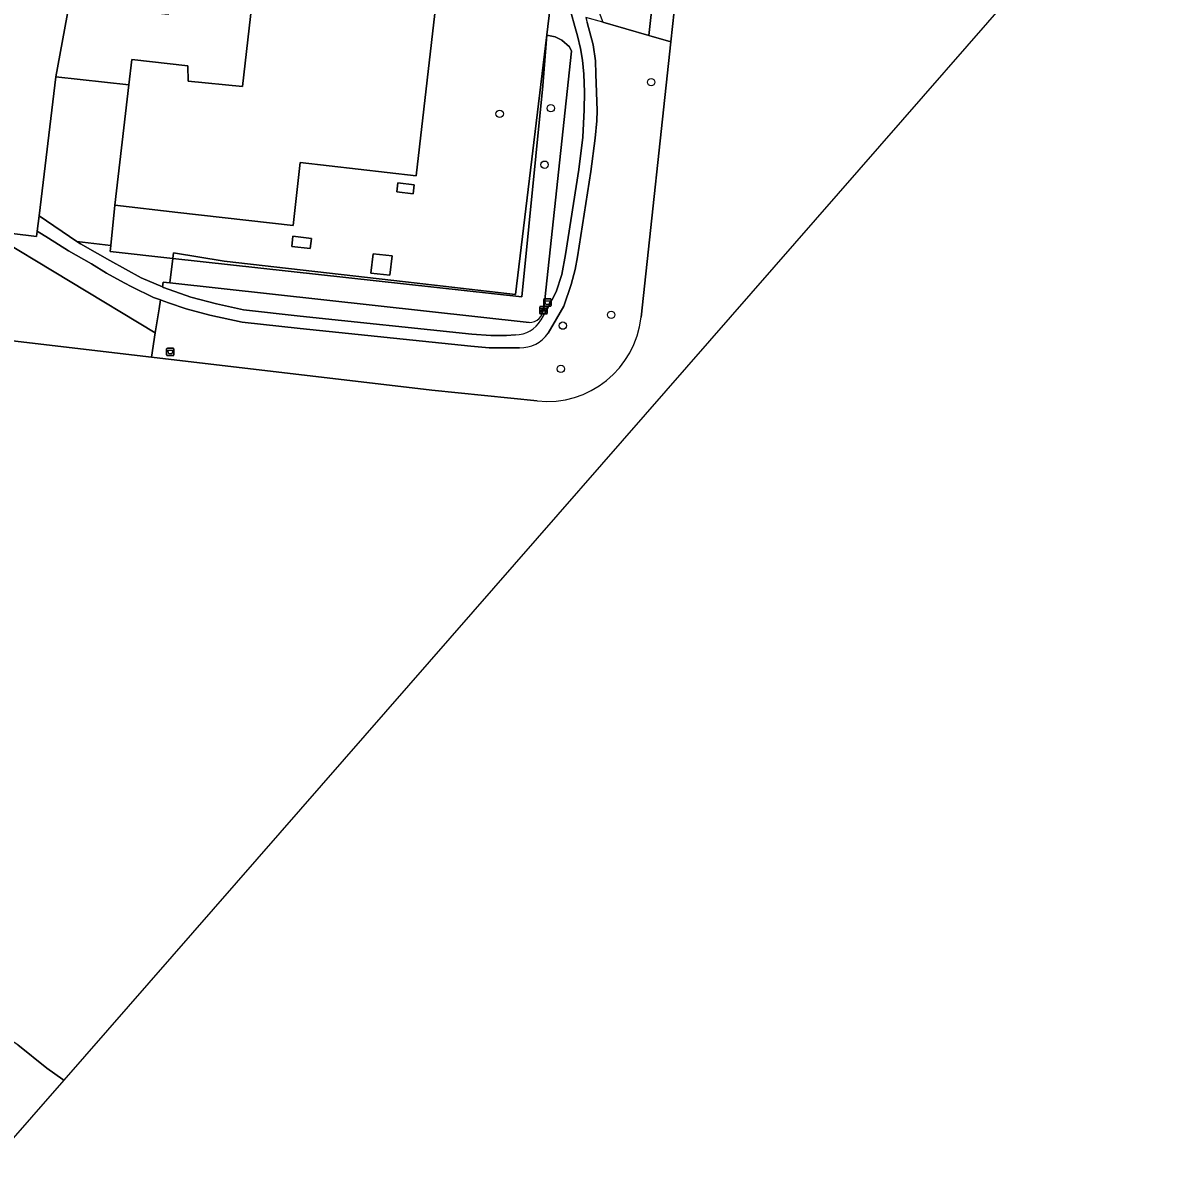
# Model space of a CAD drawing. Extents: x 161928 to 163071, y 386474 to 387428.
# Drawn here: x 162520.1 to 162671, y 386658.4 to 386808.8 of the extents above; entities that cross this region are included whole.
import ezdxf

# ---------------------------------------------------------------- set-up
doc = ezdxf.new("R2010")
doc.units = 0
for name, color, linetype in [('IMGEO_Afvalbak', 7, 'Continuous'), ('IMGEO_Bank', 7, 'Continuous'), ('IMGEO_Boom', 7, 'Continuous'), ('IMGEO_Erf', 7, 'Continuous'), ('IMGEO_Groenvoorziening', 7, 'Continuous'), ('IMGEO_Hek', 7, 'Continuous'), ('IMGEO_Meer_plas_ven_vijver', 7, 'Continuous'), ('IMGEO_Pand', 7, 'Continuous'), ('IMGEO_Parkeervlak_open', 7, 'Continuous'), ('IMGEO_Voetpad_halfverhard', 7, 'Continuous'), ('IMGEO_Voetpad_open', 7, 'Continuous')]:
    doc.layers.add(name, color=color, linetype=linetype)

msp = doc.modelspace()

# ---------------------------------------------------------------- linework, layer by layer
at = {"layer": 'IMGEO_Afvalbak'}
for p, q in [((162589.36, 386771.24), (162589.36, 386772.04)), ((162589.36, 386772.04), (162589.36, 386771.24)), ((162589.46, 386772.14), (162590.25, 386772.14)), ((162590.25, 386772.14), (162589.46, 386772.14)), ((162590.35, 386772.04), (162590.35, 386771.24)), ((162590.35, 386771.24), (162590.35, 386772.04)), ((162590.25, 386771.14), (162589.46, 386771.14)), ((162589.46, 386771.14), (162590.25, 386771.14)), ((162539.26, 386764.67), (162539.26, 386765.47)), ((162539.26, 386765.47), (162539.26, 386764.67)), ((162539.36, 386765.57), (162540.14, 386765.57)), ((162540.14, 386765.57), (162539.36, 386765.57)), ((162540.14, 386764.57), (162539.36, 386764.57)), ((162539.36, 386764.57), (162540.14, 386764.57)), ((162540.24, 386765.47), (162540.24, 386764.67)), ((162540.24, 386764.67), (162540.24, 386765.47))]:
    msp.add_line(p, q, dxfattribs=at)
for points in [[(162589.5, 386771.85), (162590.21, 386771.85), (162590.06, 386771.38), (162589.65, 386771.38), (162589.5, 386771.85)], [(162539.4, 386765.28), (162540.1, 386765.28), (162539.95, 386764.81), (162539.55, 386764.81), (162539.4, 386765.28)]]:
    msp.add_lwpolyline(points, dxfattribs=at)
for centre, start, end in [((162589.46, 386772.04), 90, 180), ((162589.46, 386772.04), 90, 180), ((162590.25, 386772.04), 0, 90), ((162590.25, 386772.04), 360, 90), ((162589.46, 386771.24), 180, 270), ((162589.46, 386771.24), 180, 270), ((162590.25, 386771.24), 270, 0), ((162590.25, 386771.24), 270, 0), ((162539.36, 386765.47), 90, 180), ((162539.36, 386765.47), 90, 180), ((162539.36, 386764.67), 180, 270), ((162539.36, 386764.67), 180, 270), ((162540.14, 386765.47), 0, 90), ((162540.14, 386765.47), 360, 90), ((162540.14, 386764.67), 270, 0), ((162540.14, 386764.67), 270, 0)]:
    msp.add_arc(centre, 0.1, start, end, dxfattribs=at)
at = {"layer": 'IMGEO_Bank'}
for p, q in [((162588.84, 386770.19), (162588.84, 386771.03)), ((162588.84, 386771.03), (162588.84, 386770.19)), ((162588.91, 386771.12), (162589.75, 386771.12)), ((162589.75, 386771.12), (162588.91, 386771.12)), ((162589.54, 386770.51), (162589.14, 386770.51)), ((162589.15, 386770.62), (162589.15, 386770.73)), ((162589.19, 386770.73), (162589.19, 386770.62)), ((162589.48, 386770.73), (162589.2, 386770.73)), ((162589.2, 386770.62), (162589.48, 386770.62)), ((162589.49, 386770.62), (162589.49, 386770.73)), ((162589.53, 386770.73), (162589.53, 386770.62)), ((162589.84, 386771.04), (162589.84, 386770.2)), ((162589.84, 386770.2), (162589.84, 386771.04)), ((162589.76, 386770.12), (162588.92, 386770.12)), ((162588.92, 386770.12), (162589.76, 386770.12))]:
    msp.add_line(p, q, dxfattribs=at)
for points in [[(162589.09, 386770.51), (162588.94, 386770.51), (162589.06, 386770.62), (162589.14, 386770.62)], [(162589.14, 386770.73), (162589.06, 386770.73), (162589.06, 386770.9), (162589.62, 386770.9), (162589.62, 386770.73), (162589.54, 386770.73)], [(162589.14, 386770.51), (162589.14, 386770.3), (162589.09, 386770.3), (162589.09, 386770.51)], [(162589.54, 386770.62), (162589.62, 386770.62), (162589.73, 386770.51), (162589.59, 386770.51)], [(162589.59, 386770.51), (162589.59, 386770.3), (162589.54, 386770.3), (162589.54, 386770.51)]]:
    msp.add_lwpolyline(points, dxfattribs=at)
for centre, radius, start, end in [((162588.92, 386771.04), 0.0779, 92.4484, 184.2845), ((162588.92, 386771.04), 0.0779, 92.4484, 184.2845), ((162589.09, 386770.51), 0.00671, 2.8957, 87.1043), ((162589.14, 386770.73), 0.00671, 2.8957, 87.1043), ((162589.14, 386770.62), 0.00671, 272.8957, 357.1043), ((162589.14, 386770.51), 0.00671, 92.8957, 177.1043), ((162589.2, 386770.73), 0.00671, 92.8957, 177.1043), ((162589.2, 386770.62), 0.00671, 182.8957, 267.1043), ((162589.48, 386770.73), 0.00671, 2.8957, 87.1043), ((162589.48, 386770.62), 0.00671, 272.8957, 357.1043), ((162589.54, 386770.73), 0.00671, 92.8957, 177.1043), ((162589.54, 386770.62), 0.00671, 182.8957, 267.1043), ((162589.54, 386770.51), 0.00671, 2.8957, 87.1043), ((162589.59, 386770.51), 0.00671, 92.8957, 177.1043), ((162589.76, 386771.04), 0.0779, 2.4484, 94.2845), ((162589.76, 386771.04), 0.0779, 2.4484, 94.2845), ((162588.92, 386770.2), 0.0779, 182.4484, 274.2845), ((162588.92, 386770.2), 0.0779, 182.4484, 274.2845), ((162589.76, 386770.2), 0.0779, 272.4484, 4.2845), ((162589.76, 386770.2), 0.0779, 272.4484, 4.2845)]:
    msp.add_arc(centre, radius, start, end, dxfattribs=at)
at = {"layer": 'IMGEO_Boom'}
for centre in [(162603.63, 386800.91), (162590.3, 386797.45), (162583.51, 386796.7), (162589.48, 386789.95), (162598.32, 386770), (162591.91, 386768.56), (162591.65, 386762.81)]:
    msp.add_circle(centre, 0.489, dxfattribs=at)
at = {"layer": 'IMGEO_Erf'}
for points in [[(162590.2, 386810.9), (162591.16, 386818.96), (162590.96, 386820.77), (162586.47, 386821.27), (162552.13, 386825.15), (162551.78, 386821.7), (162575.9, 386818.93), (162572.41, 386788.49), (162557.02, 386790.26), (162556.06, 386781.86), (162540.75, 386783.61), (162532.4, 386784.57), (162531.84, 386779.19), (162531.76, 386778.41), (162540.09, 386777.49), (162540.18, 386778.23), (162546.92, 386777.13), (162570.98, 386774.36), (162585.62, 386772.68)], [(162572.03, 386786.08), (162569.85, 386786.33), (162569.99, 386787.52), (162572.16, 386787.27)], [(162558.49, 386780.15), (162558.34, 386778.8), (162555.9, 386779.08), (162556.05, 386780.43)], [(162569.21, 386777.82), (162568.91, 386775.26), (162566.41, 386775.54), (162566.7, 386778.11)]]:
    msp.add_lwpolyline(points, close=True, dxfattribs=at)
at = {"layer": 'IMGEO_Groenvoorziening'}
for points in [[(162607.1, 386827.74), (162608.7, 386830.14), (162613.15, 386835.76), (162620.05, 386843.23), (162618.18, 386845.63), (162615.28, 386842.49), (162614.57, 386841.73), (162605.71, 386831.07), (162604.64, 386829.45), (162603.54, 386826.45), (162603.44, 386823.65), (162604.12, 386821.1), (162604.57, 386819.8), (162604.37, 386816.74), (162603.33, 386807.1), (162606.25, 386806.26), (162607.58, 386818.55)], [(162590.2, 386810.9), (162585.62, 386772.68), (162570.98, 386774.36), (162546.92, 386777.13), (162540.18, 386778.23), (162540.09, 386777.49), (162586.45, 386772.39), (162589.25, 386800.41), (162589.79, 386807.15), (162590.88, 386806.96), (162591.77, 386806.52), (162592.81, 386805.62), (162593.04, 386805.02), (162589.36, 386770.79)], [(162588.97, 386769.3), (162589.84, 386770.75), (162591.01, 386773.05), (162591.77, 386775.37), (162592.24, 386778.02), (162594.03, 386789.29), (162594.55, 386793.62), (162594.72, 386797.26), (162594.8, 386799.57), (162594.68, 386801.98), (162594.5, 386803.82), (162594.27, 386805.4), (162593.84, 386807.08), (162593.5, 386808.33), (162593.02, 386810.1)], [(162602.3, 386769.68), (162606.25, 386806.26), (162603.33, 386807.1), (162597.21, 386808.87), (162594.95, 386809.49), (162595.13, 386808.84), (162595.93, 386805.86), (162596.23, 386803.77), (162596.29, 386801.96), (162596.46, 386797.14), (162596.43, 386795.78), (162596.18, 386793.46), (162595.63, 386789.04), (162593.84, 386777.71), (162593.52, 386776.01), (162592.99, 386774.01), (162592.05, 386771.14), (162591.08, 386769.47), (162589.96, 386767.54)], [(162589.36, 386770.79), (162593.04, 386805.02), (162592.81, 386805.62), (162591.77, 386806.52), (162590.88, 386806.96), (162589.79, 386807.15), (162589.25, 386800.41), (162586.45, 386772.39), (162540.09, 386777.49), (162539.7, 386774.23), (162587.43, 386768.99)], [(162539.7, 386774.23), (162538.81, 386774.33), (162538.71, 386773.71), (162538.84, 386773.65), (162542.49, 386772.34), (162545.89, 386771.44), (162549.49, 386770.68), (162557.02, 386769.81), (162579.82, 386767.43), (162582.33, 386767.26), (162584.4, 386767.25), (162585.6, 386767.33)], [(162587.43, 386768.99), (162539.7, 386774.23)], [(162586.16, 386765.61), (162583.65, 386765.6), (162582.1, 386765.63), (162579.66, 386765.82), (162557, 386768.16), (162549.3, 386769.03), (162544.99, 386769.97), (162541.87, 386770.78), (162539.51, 386771.58), (162538.52, 386771.95), (162538.44, 386771.98), (162538.44, 386771.98), (162538.25, 386770.79), (162537.75, 386767.6), (162537.24, 386764.37), (162574.51, 386760), (162588.5, 386758.55)], [(162525.63, 386668.29), (162525.47, 386668.39), (162523.34, 386669.9), (162519.47, 386672.97), (162513.91, 386676.49), (162503.15, 386684.04), (162500, 386686.56), (162493.13, 386692.07), (162482.25, 386699.65), (162453.64, 386721.72), (162452.51, 386722.59), (162442.78, 386733.94), (162434.9, 386724.9), (162434.04, 386725.65), (162431.34, 386722.5), (162451.27, 386707.07), (162455.86, 386703.51), (162473.24, 386690.17), (162490.19, 386677.12), (162500.3, 386669.38)], [(162517.03, 386658.44), (162525.63, 386668.29)]]:
    msp.add_lwpolyline(points, dxfattribs=at)
for points in [[(162603.33, 386807.1), (162604.37, 386816.74), (162604.57, 386819.8), (162604.12, 386821.1), (162603.44, 386823.65), (162603.54, 386826.45), (162604.64, 386829.45), (162605.71, 386831.07), (162614.57, 386841.73), (162615.28, 386842.49), (162605.27, 386843.1), (162603.76, 386841.16), (162601.17, 386836.91), (162597.71, 386830.21), (162600.16, 386819.9), (162594.85, 386815.15), (162597.21, 386808.87)], [(162534.24, 386800.57), (162524.53, 386801.64), (162522.32, 386783.16), (162527.33, 386779.74), (162531.84, 386779.19), (162532.4, 386784.57)], [(162537.75, 386767.6), (162515.09, 386781.24), (162513.46, 386767.16), (162537.24, 386764.37)], [(162522.08, 386781.13), (162521.99, 386780.4), (162515.09, 386781.24), (162537.75, 386767.6), (162538.25, 386770.79), (162538.44, 386771.98), (162537.53, 386772.32), (162534.64, 386773.72), (162533.61, 386774.24), (162531.28, 386775.53), (162529.27, 386776.76), (162526.22, 386778.52), (162523.55, 386780.2)], [(162531.76, 386778.41), (162531.84, 386779.19), (162527.33, 386779.74), (162527.81, 386779.42), (162530.08, 386778.14), (162531.71, 386777.22), (162535.9, 386774.91), (162538.71, 386773.71), (162538.81, 386774.33), (162539.7, 386774.23), (162540.09, 386777.49)]]:
    msp.add_lwpolyline(points, close=True, dxfattribs=at)
for centre, radius, start, end in [((162587.46, 386770.89), 1.9, 269.0398, 357.1542), ((162587.46, 386770.89), 1.9, 269.0398, 357.1542), ((162585.59, 386771.22), 3.89, 270.1726, 330.3741), ((162589.8, 386771.05), 12.57, 264.0458, 353.7432), ((162586.22, 386770.2), 4.59, 269.1812, 324.5734)]:
    msp.add_arc(centre, radius, start, end, dxfattribs=at)
at = {"layer": 'IMGEO_Hek'}
msp.add_lwpolyline([(162531.84, 386779.19), (162532.4, 386784.57)], dxfattribs=at)
at = {"layer": 'IMGEO_Meer_plas_ven_vijver'}
for points in [[(162525.63, 386668.29), (162711.27, 386880.94)], [(162607.58, 386818.55), (162606.25, 386806.26), (162602.3, 386769.68)], [(162588.5, 386758.55), (162574.51, 386760), (162537.24, 386764.37), (162513.46, 386767.16)], [(162519.47, 386672.97), (162523.34, 386669.9), (162525.47, 386668.39), (162525.63, 386668.29)]]:
    msp.add_lwpolyline(points, dxfattribs=at)
msp.add_arc((162589.8, 386771.05), 12.57, 264.0458, 353.7432, dxfattribs=at)
at = {"layer": 'IMGEO_Pand'}
for points in [[(162551.78, 386821.7), (162549.33, 386800.34), (162542.14, 386801.07), (162542.1, 386803.07), (162534.62, 386803.92), (162534.24, 386800.57), (162532.4, 386784.57), (162540.75, 386783.61), (162556.06, 386781.86), (162557.02, 386790.26), (162572.41, 386788.49), (162575.9, 386818.93)], [(162572.03, 386786.08), (162572.16, 386787.27), (162569.99, 386787.52), (162569.85, 386786.33)], [(162558.49, 386780.15), (162556.05, 386780.43), (162555.9, 386779.08), (162558.34, 386778.8)], [(162569.21, 386777.82), (162566.7, 386778.11), (162566.41, 386775.54), (162568.91, 386775.26)]]:
    msp.add_lwpolyline(points, close=True, dxfattribs=at)
at = {"layer": 'IMGEO_Parkeervlak_open'}
msp.add_lwpolyline([(162524.53, 386801.64), (162534.24, 386800.57), (162534.62, 386803.92), (162542.1, 386803.07), (162542.14, 386801.07), (162549.33, 386800.34), (162551.78, 386821.7), (162552.13, 386825.15), (162527.76, 386827.86), (162527.58, 386824.35), (162540.72, 386823), (162539.46, 386809.91), (162526.29, 386811.23)], close=True, dxfattribs=at)
at = {"layer": 'IMGEO_Voetpad_halfverhard'}
for points in [[(162593.02, 386810.1), (162593.5, 386808.33), (162593.84, 386807.08), (162594.27, 386805.4), (162594.5, 386803.82), (162594.68, 386801.98), (162594.8, 386799.57), (162594.72, 386797.26), (162594.55, 386793.62), (162594.03, 386789.29), (162592.24, 386778.02), (162591.77, 386775.37), (162591.01, 386773.05), (162589.84, 386770.75), (162588.97, 386769.3)], [(162595.63, 386789.04), (162596.18, 386793.46), (162596.43, 386795.78), (162596.46, 386797.14), (162596.29, 386801.96), (162596.23, 386803.77), (162595.93, 386805.86), (162595.13, 386808.84)], [(162589.96, 386767.54), (162591.08, 386769.47), (162592.05, 386771.14), (162592.99, 386774.01), (162593.52, 386776.01), (162593.84, 386777.71), (162595.63, 386789.04)], [(162585.6, 386767.33), (162584.4, 386767.25), (162582.33, 386767.26), (162579.82, 386767.43), (162557.02, 386769.81), (162549.49, 386770.68), (162545.89, 386771.44), (162542.49, 386772.34), (162538.84, 386773.65), (162538.71, 386773.71), (162535.9, 386774.91), (162531.71, 386777.22), (162530.08, 386778.14), (162527.81, 386779.42), (162527.33, 386779.74), (162522.32, 386783.16), (162522.08, 386781.13), (162523.55, 386780.2), (162526.22, 386778.52), (162529.27, 386776.76), (162531.28, 386775.53), (162533.61, 386774.24), (162534.64, 386773.72), (162537.53, 386772.32), (162538.44, 386771.98), (162538.44, 386771.98), (162538.52, 386771.95), (162539.51, 386771.58), (162541.87, 386770.78), (162544.99, 386769.97), (162549.3, 386769.03), (162557, 386768.16), (162579.66, 386765.82), (162582.1, 386765.63), (162583.65, 386765.6), (162586.16, 386765.61)]]:
    msp.add_lwpolyline(points, dxfattribs=at)
for centre, radius, start, end in [((162585.59, 386771.22), 3.89, 270.1726, 330.3741), ((162586.22, 386770.2), 4.59, 269.1812, 324.5734)]:
    msp.add_arc(centre, radius, start, end, dxfattribs=at)
at = {"layer": 'IMGEO_Voetpad_open'}
msp.add_lwpolyline([(162518.98, 386829.69), (162518.47, 386825.05), (162518.18, 386823.61), (162518.42, 386823.57), (162517.7, 386816.01), (162517.88, 386813.32), (162517.29, 386808.35), (162514.69, 386786.22), (162515.32, 386783.19), (162515.09, 386781.24), (162521.99, 386780.4), (162522.08, 386781.13), (162522.32, 386783.16), (162524.53, 386801.64), (162526.29, 386811.23), (162527.58, 386824.35)], dxfattribs=at)

doc.saveas('drawing.dxf')
